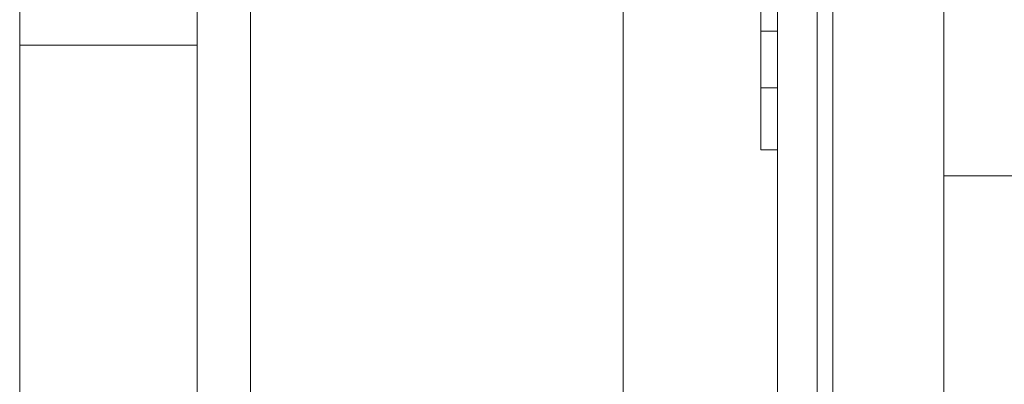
# Model space of a CAD drawing. Header units: inches. Extents: x 1 to 109, y 1 to 85.
# Tile 324 of 656: x 88.2835 to 88.4314, y 24.2987 to 24.3534. Entities that reach past the tile are written whole.
import ezdxf

# ---------------------------------------------------------------- set-up
doc = ezdxf.new("R2010")
doc.units = ezdxf.units.IN
doc.header["$MEASUREMENT"] = 0

msp = doc.modelspace()

# ---------------------------------------------------------------- linework, layer by layer
at = {"color": 7, "linetype": 'Continuous', "lineweight": 15, "ltscale": 5}
for p, q in [((88.42232, 30.16336), (88.42232, 19.76336)), ((88.40566, 19.76336), (88.40566, 28.96502)), ((88.42232, 28.96502), (88.42232, 19.76336)), ((88.42232, 26.09477), (88.42232, 21.09477)), ((88.42232, 25.24194), (88.42232, 20.67944)), ((88.42232, 25.23336), (88.42232, 20.67086)), ((88.39732, 24.99227), (88.39732, 21.37561)), ((88.42232, 24.99227), (88.42232, 21.37561)), ((88.31816, 24.79669), (88.31816, 23.96336)), ((88.42232, 24.79669), (88.42232, 23.96336)), ((88.31816, 24.78811), (88.31816, 23.95477)), ((88.42232, 24.78811), (88.42232, 23.95477)), ((88.28349, 24.25169), (88.28349, 24.61669)), ((88.31016, 24.25169), (88.31016, 24.61669)), ((88.28349, 24.29873), (88.28349, 24.56965)), ((88.39732, 24.18852), (88.39732, 24.55519)), ((88.42232, 24.53836), (88.42232, 24.33044)), ((88.28349, 24.34961), (88.28349, 24.51876)), ((88.31016, 24.34961), (88.31016, 24.51876)), ((88.37414, 24.24827), (88.37414, 24.41494)), ((88.40331, 24.24811), (88.40331, 24.41477)), ((88.39482, 24.36729), (88.39482, 24.35171)), ((88.39482, 24.3432), (88.39482, 24.36729)), ((88.39732, 24.3432), (88.39732, 24.36729)), ((88.39732, 24.36729), (88.39732, 24.35171)), ((88.39482, 24.35171), (88.39482, 24.3339)), ((88.39482, 24.35171), (88.39732, 24.35171)), ((88.39732, 24.35171), (88.39732, 24.3339)), ((88.28349, 24.34961), (88.31016, 24.34961)), ((88.39482, 24.3339), (88.39482, 24.3432)), ((88.39482, 24.3432), (88.39732, 24.3432)), ((88.39732, 24.3339), (88.39732, 24.3432)), ((88.39482, 24.3339), (88.39732, 24.3339)), ((88.42232, 24.33002), (88.48457, 24.33002))]:
    msp.add_line(p, q, dxfattribs=at)

doc.saveas('drawing.dxf')
